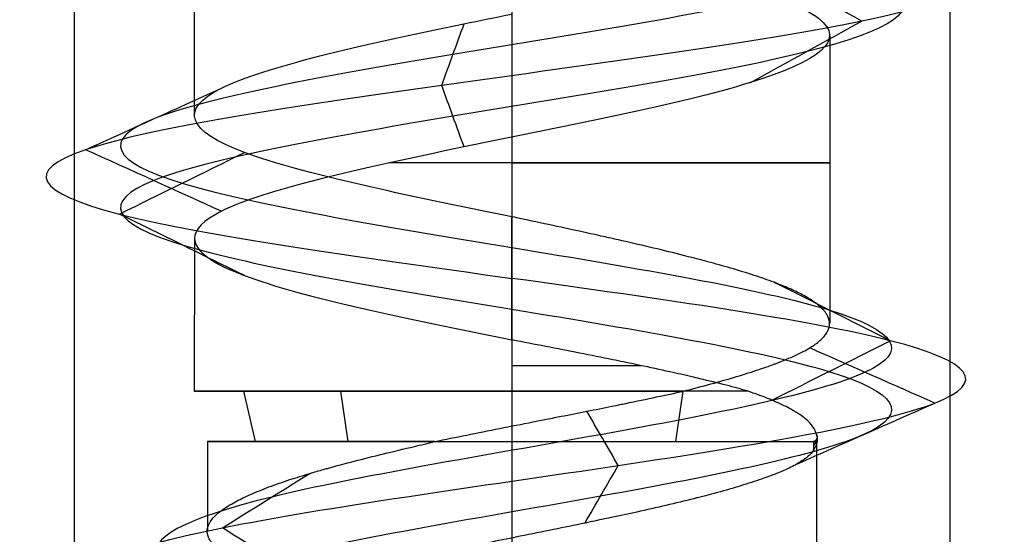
# Model space of a CAD drawing. Header units: millimetres. Extents: x -429 to 422, y -262 to 259.
# Tile 1031 of 1056: x 394.06 to 399.68, y 160.08 to 163.02. Entities that reach past the tile are written whole.
import ezdxf

# ---------------------------------------------------------------- set-up
doc = ezdxf.new("R2010")
doc.units = ezdxf.units.MM
doc.layers.add('Default', color=7, linetype='Continuous', true_color=0x000000)

msp = doc.modelspace()

# ---------------------------------------------------------------- linework, layer by layer
at = {"layer": 'Default', "color": 9, "true_color": 0xbebcba}
for p, q in [((395.0567, 164.0912, 880.8222), (395.0567, 162.4757, 880.8222)), ((398.6885, 162.9306, 880.8222), (398.6885, 161.2877, 880.8222)), ((396.8726, 162.3501, 879.0063), (396.8726, 160.8992, 879.0063)), ((395.0593, 161.7718, 880.8222), (395.0567, 160.8992, 880.8222)), ((395.4071, 160.6108, 881.7577), (395.342, 160.8992, 881.7993)), ((395.9371, 160.6108, 879.3567), (395.8955, 160.8992, 879.2916)), ((397.8081, 160.6108, 882.2877), (397.8497, 160.8992, 882.3528)), ((395.134, 160.6108, 880.8222), (395.134, 160.1015, 880.8222)), ((398.6112, 160.6108, 880.8222), (398.6112, 158.8822, 880.8222))]:
    msp.add_line(p, q, dxfattribs=at)
at = {"layer": 'Default', "color": 9, "true_color": 0xbebcba, "extrusion": (0, 1, 0)}
for centre, radius, start, end in [((-396.8726, 880.8222, 162.2048), 1.8159, 90, 292.5675), ((-396.8726, 880.8222, 161.0457), 1.8159, 90, 113.9941), ((-396.8726, 880.8222, 160.6108), 1.7386, 284.7204, 90), ((-396.8726, 880.8222, 160.6108), 1.7386, 90, 187.7322)]:
    msp.add_arc(centre, radius, start, end, dxfattribs=at)
at = {"layer": 'Default', "color": 9, "true_color": 0xbebcba, "extrusion": (0, -1, 0)}
for start, end in [(90, 180), (180, 302.6267), (42.0449, 90)]:
    msp.add_arc((396.8726, 880.8222, -160.8992), 1.8159, start, end, dxfattribs=at)
at = {"layer": 'Default', "color": 9, "true_color": 0xbebcba}
for points, degree in [([(396.8726, 199.9705, 878.5826), (396.1284, 199.8479, 878.5826), (394.6528, 199.6027, 879.3829), (394.4579, 199.2349, 881.9095), (396.4751, 198.8671, 883.438), (398.8532, 198.4993, 882.5775), (399.4221, 198.1315, 880.1114), (397.6599, 197.7638, 878.2956), (395.1783, 197.396, 878.7891), (394.2454, 197.0282, 881.1412), (395.7141, 196.6604, 883.2017), (398.2418, 196.2926, 883.0871), (399.5179, 195.9248, 880.9021), (398.376, 195.5571, 878.6442), (395.8598, 195.1893, 878.3771), (394.2694, 194.8215, 880.3452), (395.0586, 194.4537, 882.7493), (397.506, 194.0859, 883.3918), (399.3744, 193.7181, 881.6855), (398.9559, 193.3503, 879.19), (396.6331, 192.9826, 878.1865), (394.5292, 192.6148, 879.5923), (394.5674, 192.247, 882.1223), (396.7128, 191.8792, 883.4639), (399.0043, 191.5114, 882.3907), (399.3472, 191.1436, 879.8837), (397.4281, 190.7759, 878.2346), (395.0012, 190.4081, 878.9508), (394.285, 190.0403, 881.3777), (395.9341, 189.6725, 883.2968), (398.4411, 189.3047, 882.9539), (399.5143, 188.9369, 880.6624), (398.1727, 188.5692, 878.517), (395.6427, 188.2014, 878.4788), (394.2369, 187.8336, 880.5827), (395.2404, 187.4658, 882.9055), (397.7359, 187.098, 883.324), (399.4422, 186.7302, 881.4556), (398.7997, 186.3624, 879.0082), (396.3956, 185.9947, 878.219), (394.4275, 185.6269, 879.8094), (394.6946, 185.2591, 882.3256), (396.9525, 184.8913, 883.4675), (399.1375, 184.5235, 882.1914), (399.2521, 184.1557, 879.6636), (397.1916, 183.788, 878.195), (394.8396, 183.4202, 879.1279), (394.3459, 183.0524, 881.6096), (396.1619, 182.6846, 883.3715), (398.6276, 182.3168, 882.8032), (399.489, 181.949, 880.424), (397.9588, 181.5813, 878.4088), (395.4357, 181.2135, 878.5997), (394.2261, 180.8457, 880.8222), (395.4357, 180.4779, 883.0447), (397.9588, 180.1101, 883.2356), (399.489, 179.7423, 881.2204), (398.6276, 179.3745, 878.8413), (396.1619, 179.0068, 878.2729), (394.3459, 178.639, 880.0349), (394.8396, 178.2712, 882.5166), (397.1916, 177.9034, 883.4494), (399.2521, 177.5356, 881.9808), (399.1375, 177.1678, 879.4531), (396.9525, 176.8001, 878.1769), (394.6946, 176.4323, 879.3188), (394.4275, 176.0645, 881.835), (396.3956, 175.6967, 883.4254), (398.7997, 175.3289, 882.6362), (399.4422, 174.9611, 880.1889), (397.7359, 174.5934, 878.3205), (395.2404, 174.2256, 878.7389), (394.2369, 173.8578, 881.0617), (395.6427, 173.49, 883.1656), (398.1727, 173.1222, 883.1274), (399.5143, 172.7544, 880.982), (398.4411, 172.3866, 878.6906), (395.9341, 172.0189, 878.3477), (394.285, 171.6511, 880.2668), (395.0012, 171.2833, 882.6936), (397.4281, 170.9155, 883.4098), (399.3472, 170.5477, 881.7607), (399.0043, 170.1799, 879.2537), (396.7128, 169.8122, 878.1805), (394.5674, 169.4444, 879.5221), (394.5292, 169.0766, 882.0521), (396.6331, 168.7088, 883.4579), (398.9559, 168.341, 882.4544), (399.3744, 167.9732, 879.9589), (397.506, 167.6055, 878.2526), (395.0586, 167.2377, 878.8952), (394.2694, 166.8699, 881.2993), (395.8598, 166.5021, 883.2673), (398.376, 166.1343, 883.0003), (399.5179, 165.7665, 880.7423), (398.2418, 165.3987, 878.5574), (395.7141, 165.031, 878.4428), (394.2454, 164.6632, 880.5032), (395.1783, 164.2954, 882.8553), (397.6599, 163.9276, 883.3488), (399.4221, 163.5598, 881.533), (398.8532, 163.192, 879.067), (396.4751, 162.8243, 878.2064), (394.4579, 162.4565, 879.7349), (394.6528, 162.0887, 882.2615), (396.1284, 161.8435, 883.0619), (396.8726, 161.7209, 883.0619)], 3), ([(396.8726, 199.7939, 878.1563), (395.9868, 199.6713, 878.1563), (394.2304, 199.4261, 879.109), (393.9984, 199.0583, 882.1164), (396.3994, 198.6906, 883.9359), (399.2302, 198.3228, 882.9115), (399.9073, 197.955, 879.9761), (397.8097, 197.5872, 877.8148), (394.8559, 197.2194, 878.4022), (393.7454, 196.8516, 881.202), (395.4936, 196.4839, 883.6545), (398.5023, 196.1161, 883.5181), (400.0214, 195.7483, 880.9174), (398.6621, 195.3805, 878.2297), (395.6671, 195.0127, 877.9118), (393.774, 194.6449, 880.2544), (394.7134, 194.2772, 883.116), (397.6265, 193.9094, 883.8809), (399.8505, 193.5416, 881.8498), (399.3524, 193.1738, 878.8794), (396.5875, 192.806, 877.6849), (394.0833, 192.4382, 879.3582), (394.1287, 192.0704, 882.3698), (396.6824, 191.7027, 883.9667), (399.4099, 191.3349, 882.6892), (399.8181, 190.9671, 879.7051), (397.5338, 190.5993, 877.7422), (394.6451, 190.2315, 878.5947), (393.7926, 189.8637, 881.4834), (395.7555, 189.496, 883.7677), (398.7396, 189.1282, 883.3595), (400.0171, 188.7604, 880.632), (398.4202, 188.3926, 878.0783), (395.4086, 188.0248, 878.0329), (393.7353, 187.657, 880.5371), (394.9298, 187.2893, 883.302), (397.9002, 186.9215, 883.8001), (399.9313, 186.5537, 881.5761), (399.1664, 186.1859, 878.663), (396.3048, 185.8181, 877.7236), (393.9622, 185.4503, 879.6167), (394.2801, 185.0825, 882.6117), (396.9678, 184.7148, 883.971), (399.5685, 184.347, 882.4519), (399.7049, 183.9792, 879.4432), (397.2523, 183.6114, 877.695), (394.4526, 183.2436, 878.8054), (393.8651, 182.8758, 881.7594), (396.0267, 182.5081, 883.8567), (398.9616, 182.1403, 883.1802), (399.9869, 181.7725, 880.3482), (398.1655, 181.4047, 877.9496), (395.1622, 181.0369, 878.1768), (393.7224, 180.6691, 880.8222), (395.1622, 180.3014, 883.4676), (398.1655, 179.9336, 883.6949), (399.9869, 179.5658, 881.2962), (398.9616, 179.198, 878.4643), (396.0267, 178.8302, 877.7877), (393.8651, 178.4624, 879.885), (394.4526, 178.0946, 882.839), (397.2523, 177.7269, 883.9494), (399.7049, 177.3591, 882.2013), (399.5685, 176.9913, 879.1925), (396.9678, 176.6235, 877.6735), (394.2801, 176.2557, 879.0327), (393.9622, 175.8879, 882.0277), (396.3048, 175.5202, 883.9208), (399.1664, 175.1524, 882.9814), (399.9313, 174.7846, 880.0683), (397.9002, 174.4168, 877.8443), (394.9298, 174.049, 878.3424), (393.7353, 173.6812, 881.1073), (395.4086, 173.3134, 883.6116), (398.4202, 172.9457, 883.5661), (400.0171, 172.5779, 881.0124), (398.7396, 172.2101, 878.2849), (395.7555, 171.8423, 877.8767), (393.7926, 171.4745, 880.161), (394.6451, 171.1067, 883.0497), (397.5338, 170.739, 883.9022), (399.8181, 170.3712, 881.9393), (399.4099, 170.0034, 878.9552), (396.6824, 169.6356, 877.6778), (394.1287, 169.2678, 879.2747), (394.0833, 168.9, 882.2862), (396.5875, 168.5323, 883.9595), (399.3524, 168.1645, 882.765), (399.8505, 167.7967, 879.7946), (397.6265, 167.4289, 877.7636), (394.7134, 167.0611, 878.5284), (393.774, 166.6933, 881.3901), (395.6671, 166.3255, 883.7326), (398.6621, 165.9578, 883.4148), (400.0214, 165.59, 880.7271), (398.5023, 165.2222, 878.1263), (395.4936, 164.8544, 877.9899), (393.7454, 164.4866, 880.4425), (394.8559, 164.1188, 883.2422), (397.8097, 163.7511, 883.8297), (399.9073, 163.3833, 881.6683), (399.2302, 163.0155, 878.7329), (396.3994, 162.6477, 877.7086), (393.9984, 162.2799, 879.528), (394.2304, 161.9121, 882.5354), (395.9868, 161.6669, 883.4881), (396.8726, 161.5444, 883.4881)], 3), ([(396.8726, 199.6174, 878.5826), (396.1284, 199.4948, 878.5826), (394.6528, 199.2496, 879.3829), (394.458, 198.8818, 881.9095), (396.4751, 198.514, 883.438), (398.8532, 198.1462, 882.5775), (399.4221, 197.7784, 880.1114), (397.6599, 197.4107, 878.2956), (395.1783, 197.0429, 878.7891), (394.2454, 196.6751, 881.1412), (395.7141, 196.3073, 883.2016), (398.2417, 195.9395, 883.087), (399.5179, 195.5717, 880.9021), (398.376, 195.2039, 878.6442), (395.8598, 194.8362, 878.3772), (394.2695, 194.4684, 880.3452), (395.0586, 194.1006, 882.7492), (397.506, 193.7328, 883.3918), (399.3743, 193.365, 881.6855), (398.9559, 192.9972, 879.1901), (396.6331, 192.6295, 878.1866), (394.5292, 192.2617, 879.5923), (394.5675, 191.8939, 882.1223), (396.7128, 191.5261, 883.4639), (399.0042, 191.1583, 882.3907), (399.3471, 190.7905, 879.8838), (397.4281, 190.4228, 878.2347), (395.0012, 190.055, 878.9509), (394.2851, 189.6872, 881.3777), (395.9341, 189.3194, 883.2967), (398.4411, 188.9516, 882.9538), (399.5143, 188.5838, 880.6624), (398.1727, 188.216, 878.5171), (395.6427, 187.8483, 878.4789), (394.237, 187.4805, 880.5827), (395.2405, 187.1127, 882.9055), (397.7359, 186.7449, 883.3239), (399.4422, 186.3771, 881.4556), (398.7996, 186.0093, 879.0082), (396.3956, 185.6416, 878.2191), (394.4276, 185.2738, 879.8094), (394.6946, 184.906, 882.3256), (396.9525, 184.5382, 883.4675), (399.1374, 184.1704, 882.1913), (399.252, 183.8026, 879.6637), (397.1916, 183.4348, 878.195), (394.8396, 183.0671, 879.1279), (394.3459, 182.6993, 881.6096), (396.1619, 182.3315, 883.3715), (398.6276, 181.9637, 882.8031), (399.489, 181.5959, 880.424), (397.9588, 181.2281, 878.4089), (395.4357, 180.8604, 878.5998), (394.2261, 180.4926, 880.8222), (395.4357, 180.1248, 883.0447), (397.9588, 179.757, 883.2356), (399.489, 179.3892, 881.2204), (398.6276, 179.0214, 878.8413), (396.1619, 178.6537, 878.2729), (394.3459, 178.2859, 880.0349), (394.8396, 177.9181, 882.5165), (397.1916, 177.5503, 883.4494), (399.252, 177.1825, 881.9808), (399.1374, 176.8147, 879.4531), (396.9525, 176.4469, 878.1769), (394.6946, 176.0792, 879.3188), (394.4276, 175.7114, 881.835), (396.3956, 175.3436, 883.4254), (398.7996, 174.9758, 882.6362), (399.4422, 174.608, 880.1889), (397.7359, 174.2402, 878.3205), (395.2405, 173.8725, 878.7389), (394.237, 173.5047, 881.0617), (395.6427, 173.1369, 883.1656), (398.1727, 172.7691, 883.1274), (399.5143, 172.4013, 880.982), (398.4411, 172.0335, 878.6906), (395.9341, 171.6658, 878.3477), (394.2851, 171.298, 880.2668), (395.0012, 170.9302, 882.6936), (397.4281, 170.5624, 883.4098), (399.3471, 170.1946, 881.7607), (399.0042, 169.8268, 879.2537), (396.7128, 169.459, 878.1805), (394.5675, 169.0913, 879.5221), (394.5292, 168.7235, 882.0521), (396.6331, 168.3557, 883.4579), (398.9559, 167.9879, 882.4544), (399.3743, 167.6201, 879.9589), (397.506, 167.2523, 878.2526), (395.0586, 166.8846, 878.8952), (394.2695, 166.5168, 881.2993), (395.8598, 166.149, 883.2673), (398.376, 165.7812, 883.0002), (399.5179, 165.4134, 880.7423), (398.2417, 165.0456, 878.5574), (395.7141, 164.6779, 878.4428), (394.2454, 164.3101, 880.5032), (395.1783, 163.9423, 882.8553), (397.6599, 163.5745, 883.3488), (399.4221, 163.2067, 881.533), (398.8532, 162.8389, 879.067), (396.4751, 162.4711, 878.2064), (394.458, 162.1034, 879.7349), (394.6528, 161.7356, 882.2615), (396.1284, 161.4904, 883.0618), (396.8726, 161.3678, 883.0618)], 3), ([(396.8726, 163.5104, 882.6381), (396.8726, 162.7034, 882.6381), (396.8726, 161.8964, 882.6381)], 2), ([(398.8712, 163.0155, 879.0514), (398.659, 163.1327, 879.2395), (398.4468, 163.25, 879.4275), (398.2345, 163.3673, 879.6155)], 3), ([(396.471, 162.6477, 878.1825), (396.5137, 162.765, 878.4629), (396.5563, 162.8823, 878.7432), (396.599, 162.9996, 879.0236)], 3), ([(398.2344, 162.6637, 879.6156), (398.4467, 162.7809, 879.4275), (398.659, 162.8982, 879.2395), (398.8712, 163.0155, 879.0514)], 3), ([(396.599, 162.2958, 879.0237), (396.5563, 162.4131, 878.7433), (396.5137, 162.5304, 878.4629), (396.471, 162.6477, 878.1825)], 3), ([(394.4372, 162.2799, 879.726), (394.6959, 162.3972, 879.8425), (394.9547, 162.5145, 879.9589), (395.2134, 162.6318, 880.0754)], 3), ([(395.2134, 161.928, 880.0754), (394.9547, 162.0453, 879.9589), (394.696, 162.1626, 879.8425), (394.4372, 162.2799, 879.726)], 3), ([(394.6308, 161.9121, 882.2724), (394.869, 162.0295, 882.1183), (395.1072, 162.1468, 881.9642), (395.3454, 162.2641, 881.8101)], 3), ([(395.3455, 161.5601, 881.8101), (395.1072, 161.6775, 881.9642), (394.869, 161.7948, 882.1183), (394.6308, 161.9121, 882.2724)], 3), ([(396.8726, 161.5444, 883.4881), (396.8726, 161.7204, 883.0631), (396.8726, 161.8964, 882.6381)], 2), ([(396.8726, 156.908, 882.9188), (396.197, 157.0269, 882.9334), (394.8234, 157.2647, 882.2588), (394.4763, 157.6213, 879.9314), (396.233, 157.978, 878.2955), (398.6223, 158.3346, 878.8216), (399.564, 158.6912, 881.1321), (398.1701, 159.0479, 883.2585), (395.581, 159.4045, 883.3195), (394.0326, 159.7612, 881.184), (394.928, 160.1178, 878.6521), (397.5654, 160.4744, 877.9394), (399.6883, 160.8311, 879.7362), (399.4042, 161.1877, 882.552), (397.7316, 161.4255, 883.4735), (396.8726, 161.5444, 883.4881)], 3), ([(396.8726, 161.1923, 882.6381), (396.8726, 161.3683, 883.0631), (396.8726, 161.5444, 883.4881)], 2), ([(399.0334, 161.1877, 882.313), (398.812, 161.299, 882.1603), (398.5906, 161.4103, 882.0075), (398.3691, 161.5216, 881.8547)], 3), ([(396.8726, 161.1923, 882.6381), (396.8726, 161.0457, 882.6381), (396.8726, 160.8992, 882.6381)], 2), ([(398.3567, 160.8475, 881.8461), (398.5822, 160.9609, 882.0017), (398.8078, 161.0743, 882.1574), (399.0334, 161.1877, 882.313)], 3), ([(399.2871, 160.8311, 879.906), (399.0492, 160.9363, 879.9963), (398.8113, 161.0415, 880.0865), (398.5733, 161.1468, 880.1768)], 3), ([(397.4796, 160.4744, 878.3577), (397.4197, 160.578, 878.6009), (397.3598, 160.6816, 878.8441), (397.2998, 160.7852, 879.0873)], 3), ([(398.5025, 160.4841, 880.2036), (398.7641, 160.5997, 880.1044), (399.0256, 160.7154, 880.0052), (399.2871, 160.8311, 879.906)], 3), ([(396.8726, 160.6108, 882.5608), (396.8726, 160.0516, 882.5608), (396.8726, 159.4924, 882.5608)], 2), ([(398.5954, 160.5629, 880.5883), (398.6171, 160.5924, 880.7251), (398.6228, 160.6218, 880.8651), (398.6125, 160.6513, 881.0046)], 3), ([(398.6164, 160.631, 880.7956), (398.6136, 160.6163, 880.7261), (398.6065, 160.6016, 880.6568), (398.5954, 160.5869, 880.5883)], 3), ([(398.5954, 160.6108, 880.5883), (398.5954, 160.5948, 880.5883), (398.5954, 160.5789, 880.5883), (398.5954, 160.5629, 880.5883)], 3), ([(398.6164, 160.631, 880.7956), (398.6164, 160.6231, 880.7956), (398.6164, 160.6151, 880.7956), (398.6164, 160.6071, 880.7956)], 3), ([(397.2888, 160.1445, 879.1322), (397.3524, 160.2545, 878.874), (397.416, 160.3645, 878.6158), (397.4796, 160.4744, 878.3577)], 3), ([(395.2183, 160.1178, 878.9553), (395.3847, 160.2216, 879.1431), (395.5511, 160.3254, 879.3309), (395.7175, 160.4291, 879.5187)], 3), ([(395.7185, 159.8058, 879.5199), (395.5518, 159.9098, 879.3317), (395.3851, 160.0138, 879.1435), (395.2183, 160.1178, 878.9553)], 3)]:
    msp.add_open_spline(points, degree=degree, dxfattribs=at)
at = {"layer": 'Default'}
for points in [[(394.3726, 195.0648, 880.8222), (394.3726, 172.5648, 880.8222), (394.3726, 150.0648, 880.8222)], [(396.8726, 195.0648, 883.3222), (396.8726, 172.5648, 883.3222), (396.8726, 150.0648, 883.3222)], [(396.8726, 195.0648, 878.3222), (396.8726, 172.5648, 878.3222), (396.8726, 150.0648, 878.3222)], [(399.3726, 195.0648, 880.8222), (399.3726, 172.5648, 880.8222), (399.3726, 150.0648, 880.8222)]]:
    msp.add_open_spline(points, degree=2, dxfattribs=at)
at = {"layer": 'Default', "color": 9, "true_color": 0xbebcba}
for points, knots in [([(396.8726, 163.5104, 882.6381), (397.0557, 163.4733, 882.6396), (397.8415, 163.3135, 882.5299), (398.9385, 163.0312, 881.3995), (398.4775, 162.6634, 879.3998), (396.5496, 162.2956, 878.7019), (395.2281, 161.9984, 879.7033), (395.0582, 161.8238, 880.5652), (395.0593, 161.7718, 880.8222)], [-16.739226, -16.739226, -16.739226, -16.739226, -15.934456, -13.278713, -10.622971, -7.967228, -5.311485, -4.184629, -4.184629, -4.184629, -4.184629]), ([(396.8726, 161.8964, 882.6381), (396.2691, 162.019, 882.6382), (395.6709, 162.1416, 882.3138), (395.3453, 162.2642, 881.8102), (395.0198, 162.3868, 881.3066), (394.9671, 162.5094, 880.6238), (395.2132, 162.632, 880.0759), (395.4594, 162.7546, 879.528), (396.0045, 162.8772, 879.1149), (396.5983, 162.9998, 879.0247), (396.689, 163.0185, 879.011), (396.7807, 163.0372, 879.0047), (396.8726, 163.0559, 879.0056)], [-15.63889, -15.63889, -15.63889, -15.63889, -13.154993, -13.154993, -13.154993, -10.669229, -10.669229, -10.669229, -8.183317, -8.183317, -8.183317, -7.804039, -7.804039, -7.804039, -7.804039]), ([(397.8517, 160.8992, 879.2929), (397.9056, 160.9134, 879.3294), (397.958, 160.9271, 879.3674), (398.0083, 160.9408, 879.4078), (398.0596, 160.9548, 879.4492), (398.1087, 160.9688, 879.4931), (398.1554, 160.9828, 879.5394), (398.2009, 160.9965, 879.5846), (398.2442, 161.0102, 879.632), (398.2849, 161.0238, 879.6817), (398.3022, 161.0297, 879.7027), (398.319, 161.0355, 879.7242), (398.3354, 161.0413, 879.746), (398.3466, 161.0453, 879.7609), (398.3575, 161.0492, 879.7759), (398.3682, 161.0532, 879.7912), (398.3742, 161.0554, 879.7997), (398.3801, 161.0577, 879.8083), (398.386, 161.0599, 879.8169), (398.4242, 161.0745, 879.8733), (398.4591, 161.089, 879.9317), (398.4904, 161.1035, 879.9917), (398.5218, 161.118, 880.0518), (398.5495, 161.1325, 880.1136), (398.5735, 161.147, 880.1769), (398.5962, 161.1608, 880.237), (398.6154, 161.1746, 880.2984), (398.6313, 161.1883, 880.3609), (398.6376, 161.1939, 880.386), (398.6434, 161.1994, 880.4112), (398.6487, 161.205, 880.4366), (398.6511, 161.2075, 880.4484), (398.6534, 161.2101, 880.4601), (398.6556, 161.2127, 880.472), (398.6674, 161.2264, 880.5351), (398.6757, 161.24, 880.5987), (398.6808, 161.2537, 880.6626), (398.686, 161.2676, 880.7279), (398.6877, 161.2816, 880.7934), (398.686, 161.2955, 880.8589), (398.6843, 161.3095, 880.9248), (398.6792, 161.3235, 880.9906), (398.6708, 161.3376, 881.0561), (398.6678, 161.3424, 881.0787), (398.6645, 161.3473, 881.1013), (398.6607, 161.3521, 881.1238), (398.6584, 161.3551, 881.1376), (398.656, 161.3581, 881.1513), (398.6534, 161.3611, 881.1651), (398.6518, 161.363, 881.1738), (398.6501, 161.3648, 881.1825), (398.6483, 161.3667, 881.1912), (398.6351, 161.3808, 881.2559), (398.6186, 161.3948, 881.3198), (398.5988, 161.4089, 881.3824), (398.5791, 161.4228, 881.4449), (398.5561, 161.4368, 881.5062), (398.5298, 161.4508, 881.566), (398.5077, 161.4626, 881.6165), (398.4833, 161.4744, 881.6659), (398.4565, 161.4862, 881.7141), (398.4431, 161.4921, 881.7382), (398.4291, 161.498, 881.7619), (398.4146, 161.5039, 881.7854), (398.4045, 161.5081, 881.8017), (398.394, 161.5122, 881.8179), (398.3833, 161.5163, 881.8339), (398.3787, 161.5181, 881.8408), (398.374, 161.5199, 881.8477), (398.3692, 161.5217, 881.8546), (398.3341, 161.535, 881.9055), (398.2961, 161.5482, 881.9543), (398.2557, 161.5615, 882.0009), (398.2132, 161.5754, 882.0501), (398.1679, 161.5893, 882.0968), (398.1202, 161.6032, 882.1411), (398.0784, 161.6154, 882.1798), (398.0347, 161.6276, 882.2166), (397.9894, 161.6398, 882.2514), (397.9656, 161.6462, 882.2697), (397.9414, 161.6526, 882.2874), (397.9167, 161.659, 882.3045), (397.9049, 161.6621, 882.3127), (397.893, 161.6651, 882.3207), (397.8811, 161.6682, 882.3286), (397.8713, 161.6707, 882.3351), (397.8614, 161.6732, 882.3414), (397.8515, 161.6757, 882.3477), (397.7962, 161.6896, 882.3828), (397.7391, 161.7036, 882.415), (397.6805, 161.7175, 882.4441), (397.6216, 161.7315, 882.4735), (397.5612, 161.7456, 882.4997), (397.4995, 161.7596, 882.5227), (397.4719, 161.7659, 882.5331), (397.444, 161.7722, 882.5427), (397.4159, 161.7785, 882.5517), (397.4003, 161.782, 882.5567), (397.3846, 161.7855, 882.5615), (397.3688, 161.789, 882.5661), (397.3057, 161.803, 882.5845), (397.2417, 161.817, 882.5995), (397.1772, 161.831, 882.611), (397.1138, 161.8448, 882.6223), (397.0499, 161.8585, 882.6301), (396.9856, 161.8723, 882.6344), (396.948, 161.8803, 882.6368), (396.9104, 161.8884, 882.6381), (396.8726, 161.8964, 882.6381)], [-6.181307, -6.181307, -6.181307, -6.181307, -5.924028, -5.924028, -5.924028, -5.662736, -5.662736, -5.662736, -5.407884, -5.407884, -5.407884, -5.299659, -5.299659, -5.299659, -5.225807, -5.225807, -5.225807, -5.184377, -5.184377, -5.184377, -4.914555, -4.914555, -4.914555, -4.645658, -4.645658, -4.645658, -4.390152, -4.390152, -4.390152, -4.287338, -4.287338, -4.287338, -4.239657, -4.239657, -4.239657, -3.984911, -3.984911, -3.984911, -3.724871, -3.724871, -3.724871, -3.463029, -3.463029, -3.463029, -3.372455, -3.372455, -3.372455, -3.317001, -3.317001, -3.317001, -3.281809, -3.281809, -3.281809, -3.020125, -3.020125, -3.020125, -2.760403, -2.760403, -2.760403, -2.541529, -2.541529, -2.541529, -2.43206, -2.43206, -2.43206, -2.355698, -2.355698, -2.355698, -2.32245, -2.32245, -2.32245, -2.077141, -2.077141, -2.077141, -1.818817, -1.818817, -1.818817, -1.592223, -1.592223, -1.592223, -1.473045, -1.473045, -1.473045, -1.416164, -1.416164, -1.416164, -1.369629, -1.369629, -1.369629, -1.109637, -1.109637, -1.109637, -0.848334, -0.848334, -0.848334, -0.731118, -0.731118, -0.731118, -0.666047, -0.666047, -0.666047, -0.405323, -0.405323, -0.405323, -0.149658, -0.149658, -0.149658, 0, 0, 0, 0]), ([(395.0593, 161.7718, 880.8222), (395.0609, 161.7012, 881.171), (395.3264, 161.508, 882.127), (396.2691, 161.3149, 882.6382), (396.8726, 161.1923, 882.6381)], [-4.184629, -4.184629, -4.184629, -4.184629, -2.655743, 0, 0, 0, 0]), ([(396.8726, 161.7204, 883.0631), (397.5947, 161.6015, 883.0485), (398.9954, 161.3638, 882.2694), (399.2232, 161.0071, 879.9126), (397.4465, 160.6505, 878.4222), (395.2577, 160.2938, 879.0242), (394.5262, 159.9372, 881.124), (395.812, 159.5806, 882.8792), (397.9391, 159.2239, 882.8183), (399.0704, 158.8673, 881.0722), (398.2926, 158.5106, 879.1938), (396.3519, 158.154, 878.7782), (395.1988, 157.8624, 879.8652), (395.1141, 157.6898, 880.6985), (395.1406, 157.6359, 880.9516)], [0, 0, 0, 0, 0.966644, 1.933288, 2.899932, 3.866576, 4.833219, 5.799863, 6.766507, 7.733151, 8.699795, 9.666439, 10.633083, 11.070576, 11.070576, 11.070576, 11.070576]), ([(396.8726, 161.3683, 883.0631), (397.5947, 161.2494, 883.0485), (398.9954, 161.0117, 882.2694), (399.2232, 160.655, 879.9126), (397.4465, 160.2984, 878.4222), (395.2577, 159.9418, 879.0242), (394.5262, 159.5851, 881.124), (395.812, 159.2285, 882.8792), (397.9391, 158.8718, 882.8183), (399.0704, 158.5152, 881.0722), (398.2926, 158.1586, 879.1938), (396.3519, 157.8019, 878.7782), (395.194, 157.5091, 879.8697), (395.113, 157.3353, 880.7102), (395.1425, 157.2802, 880.9687)], [0, 0, 0, 0, 0.966644, 1.933288, 2.899932, 3.866576, 4.833219, 5.799863, 6.766507, 7.733151, 8.699795, 9.666439, 10.633083, 11.080428, 11.080428, 11.080428, 11.080428]), ([(398.2211, 160.8992, 882.0383), (398.1816, 160.9105, 882.0816), (398.1399, 160.9219, 882.1228), (398.0962, 160.9332, 882.1619), (398.0482, 160.9457, 882.2049), (397.9978, 160.9581, 882.2455), (397.9454, 160.9706, 882.2834), (397.9303, 160.9742, 882.2943), (397.9149, 160.9778, 882.3051), (397.8995, 160.9815, 882.3156), (397.8588, 160.9909, 882.3432), (397.8171, 161.0004, 882.3692), (397.7744, 161.0099, 882.3935), (397.7188, 161.0222, 882.4252), (397.6616, 161.0345, 882.4541), (397.603, 161.0469, 882.4801), (397.5927, 161.0491, 882.4847), (397.5822, 161.0513, 882.4892), (397.5718, 161.0535, 882.4936), (397.5309, 161.062, 882.5109), (397.4895, 161.0706, 882.5266), (397.4477, 161.0791, 882.5409), (397.3854, 161.0918, 882.5621), (397.3222, 161.1044, 882.5801), (397.2582, 161.1171, 882.5945), (397.1945, 161.1297, 882.6089), (397.1301, 161.1423, 882.6198), (397.0651, 161.155, 882.6272), (397.0014, 161.1674, 882.6344), (396.9371, 161.1798, 882.6381), (396.8726, 161.1923, 882.6381)], [0, 0, 0, 0, 0.2318, 0.2318, 0.2318, 0.487226, 0.487226, 0.487226, 0.561205, 0.561205, 0.561205, 0.755525, 0.755525, 0.755525, 1.008771, 1.008771, 1.008771, 1.053676, 1.053676, 1.053676, 1.228722, 1.228722, 1.228722, 1.488518, 1.488518, 1.488518, 1.746878, 1.746878, 1.746878, 2.001329, 2.001329, 2.001329, 2.001329]), ([(396.4308, 160.6108, 879.1407), (396.4917, 160.6235, 879.1216), (396.5525, 160.636, 879.1056), (396.6138, 160.6485, 879.0928), (396.6762, 160.6611, 879.0797), (396.7393, 160.6737, 879.07), (396.8026, 160.6863, 879.0636), (396.8654, 160.6988, 879.0572), (396.9285, 160.7113, 879.0542), (396.9917, 160.7237, 879.0547), (397.0175, 160.7288, 879.0548), (397.0434, 160.7339, 879.0556), (397.0692, 160.739, 879.0569), (397.0848, 160.7421, 879.0577), (397.1004, 160.7451, 879.0587), (397.116, 160.7482, 879.06), (397.1283, 160.7506, 879.0609), (397.1406, 160.7531, 879.062), (397.1529, 160.7555, 879.0633), (397.2023, 160.7652, 879.0683), (397.2515, 160.775, 879.0755), (397.3003, 160.7847, 879.0848), (397.3484, 160.7943, 879.0941), (397.3961, 160.8038, 879.1056), (397.4434, 160.8134, 879.1191), (397.4582, 160.8164, 879.1233), (397.473, 160.8194, 879.1277), (397.4877, 160.8224, 879.1324), (397.4991, 160.8247, 879.136), (397.5105, 160.827, 879.1397), (397.5219, 160.8294, 879.1435), (397.582, 160.8417, 879.1638), (397.641, 160.8539, 879.1874), (397.6987, 160.8662, 879.2141), (397.7503, 160.8771, 879.2379), (397.8008, 160.888, 879.2642), (397.8517, 160.8992, 879.2929)], [-1.942116, -1.942116, -1.942116, -1.942116, -1.692357, -1.692357, -1.692357, -1.440121, -1.440121, -1.440121, -1.190179, -1.190179, -1.190179, -1.087809, -1.087809, -1.087809, -1.025997, -1.025997, -1.025997, -0.977145, -0.977145, -0.977145, -0.780579, -0.780579, -0.780579, -0.586428, -0.586428, -0.586428, -0.525408, -0.525408, -0.525408, -0.478054, -0.478054, -0.478054, -0.22688, -0.22688, -0.22688, 0, 0, 0, 0]), ([(398.6125, 160.6513, 881.0046), (398.6098, 160.6629, 881.0565), (398.6051, 160.6743, 881.1074), (398.5984, 160.6857, 881.158), (398.59, 160.6998, 881.221), (398.5784, 160.7139, 881.2836), (398.5635, 160.728, 881.3454), (398.5485, 160.7421, 881.4074), (398.5303, 160.7563, 881.4686), (398.5088, 160.7703, 881.5287), (398.5051, 160.7728, 881.5392), (398.5012, 160.7753, 881.5497), (398.4972, 160.7777, 881.5602), (398.4925, 160.7807, 881.5726), (398.4877, 160.7836, 881.585), (398.4827, 160.7865, 881.5973), (398.4718, 160.7929, 881.6241), (398.4603, 160.7993, 881.6506), (398.4481, 160.8056, 881.6768), (398.421, 160.8198, 881.7352), (398.3907, 160.8339, 881.7919), (398.3572, 160.8479, 881.8466), (398.3492, 160.8513, 881.8597), (398.3411, 160.8546, 881.8726), (398.3327, 160.8579, 881.8854), (398.2986, 160.8716, 881.9379), (398.2614, 160.8853, 881.9885), (398.2211, 160.8992, 882.0383)], [0, 0, 0, 0, 0.2043, 0.2043, 0.2043, 0.45721, 0.45721, 0.45721, 0.711007, 0.711007, 0.711007, 0.755498, 0.755498, 0.755498, 0.808326, 0.808326, 0.808326, 0.923243, 0.923243, 0.923243, 1.178741, 1.178741, 1.178741, 1.239432, 1.239432, 1.239432, 1.490427, 1.490427, 1.490427, 1.490427]), ([(396.8726, 159.4924, 882.5608), (396.8372, 159.5009, 882.5587), (396.8021, 159.5087, 882.5577), (396.767, 159.5165, 882.5557), (396.746, 159.5212, 882.5545), (396.725, 159.5259, 882.5529), (396.704, 159.5305, 882.551), (396.6945, 159.5327, 882.5501), (396.685, 159.5348, 882.5491), (396.6755, 159.5369, 882.5481), (396.6119, 159.5511, 882.5412), (396.549, 159.5653, 882.531), (396.4869, 159.5795, 882.5174), (396.425, 159.5936, 882.5039), (396.364, 159.6077, 882.4871), (396.3042, 159.6218, 882.467), (396.2458, 159.6356, 882.4473), (396.1885, 159.6493, 882.4245), (396.1326, 159.6631, 882.3985), (396.1094, 159.6689, 882.3876), (396.0864, 159.6746, 882.3762), (396.0637, 159.6803, 882.3643), (396.0552, 159.6825, 882.3599), (396.0468, 159.6846, 882.3553), (396.0384, 159.6867, 882.3507), (395.986, 159.7001, 882.322), (395.9352, 159.7135, 882.2903), (395.8863, 159.7268, 882.2561), (395.8351, 159.7407, 882.2202), (395.7858, 159.7547, 882.1815), (395.7387, 159.7686, 882.1402), (395.691, 159.7827, 882.0984), (395.6454, 159.7969, 882.0539), (395.6022, 159.811, 882.007), (395.5838, 159.817, 881.987), (395.5658, 159.8231, 881.9666), (395.5483, 159.8291, 881.9458), (395.54, 159.832, 881.936), (395.5319, 159.8348, 881.9261), (395.5238, 159.8377, 881.9161), (395.5162, 159.8404, 881.9066), (395.5087, 159.843, 881.8971), (395.5013, 159.8457, 881.8875), (395.4625, 159.8598, 881.8374), (395.4264, 159.8738, 881.7853), (395.3932, 159.8878, 881.7317), (395.3597, 159.902, 881.6775), (395.329, 159.9161, 881.6217), (395.3014, 159.9302, 881.5645), (395.2742, 159.9442, 881.5079), (395.25, 159.9581, 881.45), (395.2289, 159.9721, 881.3909), (395.2226, 159.9763, 881.3732), (395.2166, 159.9805, 881.3554), (395.2109, 159.9847, 881.3374), (395.2068, 159.9876, 881.3249), (395.203, 159.9906, 881.3122), (395.1992, 159.9935, 881.2996), (395.1965, 159.9957, 881.2902), (395.1938, 159.9979, 881.2809), (395.1912, 160, 881.2715), (395.1744, 160.0142, 881.2104), (395.161, 160.0283, 881.1485), (395.1514, 160.0424, 881.0862), (395.1486, 160.0465, 881.0683), (395.1461, 160.0505, 881.0504), (395.1439, 160.0546, 881.0324), (395.1366, 160.0683, 880.9716), (395.1327, 160.0819, 880.9103), (395.1323, 160.0956, 880.8489), (395.1318, 160.1095, 880.7867), (395.1347, 160.1234, 880.7244), (395.1411, 160.1373, 880.6623), (395.1426, 160.1406, 880.6475), (395.1442, 160.1439, 880.6328), (395.1461, 160.1472, 880.6181), (395.1475, 160.1495, 880.6075), (395.1489, 160.1519, 880.597), (395.1504, 160.1543, 880.5864), (395.1595, 160.1682, 880.5244), (395.1718, 160.1821, 880.463), (395.1872, 160.196, 880.4024), (395.2029, 160.2101, 880.3407), (395.2218, 160.2242, 880.2799), (395.2438, 160.2383, 880.2202), (395.2659, 160.2524, 880.1605), (395.2911, 160.2666, 880.1019), (395.3193, 160.2807, 880.0447), (395.3327, 160.2875, 880.0175), (395.3469, 160.2942, 879.9906), (395.3617, 160.301, 879.9641), (395.3675, 160.3036, 879.9536), (395.3735, 160.3063, 879.9432), (395.3795, 160.309, 879.9328), (395.4118, 160.3232, 879.8777), (395.4468, 160.3373, 879.8245), (395.4846, 160.3515, 879.7736), (395.5219, 160.3655, 879.7233), (395.5619, 160.3794, 879.6751), (395.6044, 160.3934, 879.6294), (395.6403, 160.4052, 879.5908), (395.678, 160.417, 879.5539), (395.7175, 160.4288, 879.5189), (395.743, 160.4364, 879.4964), (395.7692, 160.444, 879.4746), (395.7962, 160.4516, 879.4536), (395.8038, 160.4538, 879.4477), (395.8115, 160.4559, 879.4418), (395.8192, 160.4581, 879.436), (395.8681, 160.4718, 879.3993), (395.9191, 160.4854, 879.3653), (395.9717, 160.4991, 879.3342), (396.0254, 160.513, 879.3023), (396.081, 160.5269, 879.2733), (396.1379, 160.5408, 879.2473), (396.1958, 160.555, 879.2208), (396.2551, 160.5692, 879.1975), (396.3157, 160.5833, 879.1772), (396.3537, 160.5922, 879.1645), (396.3922, 160.6012, 879.153), (396.4308, 160.6108, 879.1407)], [-6.653449, -6.653449, -6.653449, -6.653449, -6.513058, -6.513058, -6.513058, -6.429349, -6.429349, -6.429349, -6.391313, -6.391313, -6.391313, -6.137733, -6.137733, -6.137733, -5.886174, -5.886174, -5.886174, -5.640958, -5.640958, -5.640958, -5.538896, -5.538896, -5.538896, -5.500902, -5.500902, -5.500902, -5.263064, -5.263064, -5.263064, -5.014072, -5.014072, -5.014072, -4.761019, -4.761019, -4.761019, -4.652772, -4.652772, -4.652772, -4.601784, -4.601784, -4.601784, -4.5536, -4.5536, -4.5536, -4.301916, -4.301916, -4.301916, -4.048844, -4.048844, -4.048844, -3.79923, -3.79923, -3.79923, -3.724416, -3.724416, -3.724416, -3.671869, -3.671869, -3.671869, -3.633196, -3.633196, -3.633196, -3.381521, -3.381521, -3.381521, -3.309576, -3.309576, -3.309576, -3.065413, -3.065413, -3.065413, -2.817494, -2.817494, -2.817494, -2.758607, -2.758607, -2.758607, -2.716171, -2.716171, -2.716171, -2.467194, -2.467194, -2.467194, -2.214079, -2.214079, -2.214079, -1.960596, -1.960596, -1.960596, -1.839775, -1.839775, -1.839775, -1.792091, -1.792091, -1.792091, -1.538864, -1.538864, -1.538864, -1.290075, -1.290075, -1.290075, -1.080262, -1.080262, -1.080262, -0.944641, -0.944641, -0.944641, -0.906214, -0.906214, -0.906214, -0.662832, -0.662832, -0.662832, -0.413887, -0.413887, -0.413887, -0.160345, -0.160345, -0.160345, 0, 0, 0, 0]), ([(398.5954, 160.6108, 880.5883), (398.5977, 160.6122, 880.6021), (398.5997, 160.6135, 880.616), (398.6016, 160.6149, 880.6298), (398.6101, 160.6209, 880.6916), (398.6153, 160.627, 880.7537), (398.6171, 160.633, 880.816), (398.619, 160.6391, 880.8788), (398.6175, 160.6452, 880.9418), (398.6125, 160.6513, 881.0046)], [0, 0, 0, 0, 0.0546198, 0.0546198, 0.0546198, 0.2977039, 0.2977039, 0.2977039, 0.5432934, 0.5432934, 0.5432934, 0.5432934]), ([(398.5954, 160.5629, 880.5883), (398.5875, 160.55, 880.5221), (398.5755, 160.5367, 880.4572), (398.5598, 160.5234, 880.3933), (398.5451, 160.511, 880.3335), (398.5272, 160.4986, 880.2746), (398.5059, 160.4862, 880.217), (398.5044, 160.4853, 880.2131), (398.503, 160.4845, 880.2092), (398.5015, 160.4836, 880.2052), (398.4792, 160.4709, 880.1464), (398.4535, 160.4582, 880.0888), (398.4245, 160.4454, 880.0328), (398.4158, 160.4416, 880.016), (398.4068, 160.4378, 879.9994), (398.3975, 160.4339, 879.9829), (398.3914, 160.4314, 879.972), (398.3852, 160.4289, 879.9611), (398.3788, 160.4264, 879.9504), (398.3737, 160.4243, 879.9417), (398.3685, 160.4223, 879.9331), (398.3633, 160.4203, 879.9246), (398.3302, 160.4075, 879.8708), (398.2942, 160.3948, 879.8189), (398.2556, 160.3821, 879.7691), (398.2165, 160.3693, 879.7189), (398.1748, 160.3565, 879.6707), (398.1306, 160.3437, 879.6248), (398.0868, 160.331, 879.5792), (398.0405, 160.3183, 879.5359), (397.992, 160.3056, 879.4951), (397.9724, 160.3005, 879.4786), (397.9525, 160.2953, 879.4625), (397.9322, 160.2902, 879.4468), (397.9251, 160.2884, 879.4412), (397.9179, 160.2865, 879.4358), (397.9106, 160.2847, 879.4303), (397.8595, 160.2719, 879.392), (397.8065, 160.2591, 879.3565), (397.7519, 160.2463, 879.3239), (397.698, 160.2337, 879.2918), (397.6424, 160.2211, 879.2626), (397.5856, 160.2085, 879.2364), (397.538, 160.198, 879.2146), (397.4895, 160.1874, 879.1949), (397.4401, 160.1769, 879.1775), (397.4154, 160.1716, 879.1688), (397.3906, 160.1663, 879.1607), (397.3655, 160.161, 879.1532), (397.3505, 160.1579, 879.1488), (397.3355, 160.1547, 879.1445), (397.3204, 160.1516, 879.1405), (397.3113, 160.1497, 879.138), (397.3021, 160.1477, 879.1356), (397.2929, 160.1458, 879.1334), (397.2918, 160.1456, 879.1331), (397.2908, 160.1454, 879.1328), (397.2897, 160.1451, 879.1325), (397.23, 160.1327, 879.1178), (397.1697, 160.1203, 879.1066), (397.109, 160.108, 879.0987), (397.0464, 160.0952, 879.0906), (396.9832, 160.0824, 879.086), (396.92, 160.0697, 879.0849), (396.8657, 160.0588, 879.0839), (396.8114, 160.0478, 879.0855), (396.7571, 160.0369, 879.0895), (396.7305, 160.0315, 879.0915), (396.7039, 160.0261, 879.0941), (396.6774, 160.0207, 879.0973), (396.657, 160.0166, 879.0998), (396.6367, 160.0125, 879.1026), (396.6164, 160.0084, 879.1057), (396.6069, 160.0065, 879.1072), (396.5975, 160.0045, 879.1087), (396.5881, 160.0026, 879.1103), (396.5251, 159.9898, 879.1211), (396.4629, 159.977, 879.1352), (396.4016, 159.9642, 879.1524), (396.3387, 159.9511, 879.1701), (396.2768, 159.938, 879.1911), (396.2162, 159.9249, 879.2155), (396.1708, 159.9151, 879.2337), (396.1261, 159.9053, 879.2538), (396.0824, 159.8954, 879.2757), (396.0495, 159.888, 879.2921), (396.0172, 159.8806, 879.3096), (395.9854, 159.8732, 879.3281), (395.9766, 159.8712, 879.3332), (395.9678, 159.8691, 879.3384), (395.959, 159.8671, 879.3437), (395.9053, 159.8544, 879.3763), (395.8535, 159.8418, 879.4117), (395.8041, 159.8292, 879.4498), (395.7748, 159.8217, 879.4723), (395.7463, 159.8142, 879.4958), (395.7187, 159.8068, 879.5203), (395.6718, 159.7941, 879.5618), (395.6273, 159.7815, 879.6061), (395.5854, 159.7688, 879.6528), (395.5441, 159.7563, 879.6989), (395.5053, 159.7438, 879.7474), (395.469, 159.7312, 879.798), (395.463, 159.7291, 879.8064), (395.4571, 159.7271, 879.8148), (395.4512, 159.725, 879.8233), (395.4153, 159.7122, 879.8755), (395.3822, 159.6995, 879.9296), (395.352, 159.6868, 879.9852), (395.3217, 159.6739, 880.0412), (395.2943, 159.6612, 880.0989), (395.2699, 159.6484, 880.1578), (395.2459, 159.6357, 880.2162), (395.2248, 159.623, 880.2758), (395.2069, 159.6103, 880.3365), (395.2017, 159.6067, 880.3539), (395.1968, 159.603, 880.3715), (395.1922, 159.5994, 880.3891), (395.1884, 159.5964, 880.4035), (395.1848, 159.5934, 880.418), (395.1813, 159.5904, 880.4325), (395.1789, 159.5883, 880.4429), (395.1765, 159.5861, 880.4534), (395.1742, 159.5839, 880.4639), (395.1606, 159.5712, 880.5261), (395.1503, 159.5584, 880.5888), (395.1435, 159.5457, 880.6518), (395.1374, 159.5342, 880.7085), (395.134, 159.5227, 880.7653), (395.1335, 159.5113, 880.8222)], [-10.508396, -10.508396, -10.508396, -10.508396, -10.246469, -10.246469, -10.246469, -10.002915, -10.002915, -10.002915, -9.986273, -9.986273, -9.986273, -9.73667, -9.73667, -9.73667, -9.661722, -9.661722, -9.661722, -9.61222, -9.61222, -9.61222, -9.572445, -9.572445, -9.572445, -9.322541, -9.322541, -9.322541, -9.070289, -9.070289, -9.070289, -8.819501, -8.819501, -8.819501, -8.718054, -8.718054, -8.718054, -8.682181, -8.682181, -8.682181, -8.429738, -8.429738, -8.429738, -8.181445, -8.181445, -8.181445, -7.974116, -7.974116, -7.974116, -7.870464, -7.870464, -7.870464, -7.808662, -7.808662, -7.808662, -7.771138, -7.771138, -7.771138, -7.766718, -7.766718, -7.766718, -7.523811, -7.523811, -7.523811, -7.273287, -7.273287, -7.273287, -7.058029, -7.058029, -7.058029, -6.952257, -6.952257, -6.952257, -6.870989, -6.870989, -6.870989, -6.833167, -6.833167, -6.833167, -6.580523, -6.580523, -6.580523, -6.321881, -6.321881, -6.321881, -6.128024, -6.128024, -6.128024, -5.982551, -5.982551, -5.982551, -5.942016, -5.942016, -5.942016, -5.693867, -5.693867, -5.693867, -5.547605, -5.547605, -5.547605, -5.299187, -5.299187, -5.299187, -5.053267, -5.053267, -5.053267, -5.0124, -5.0124, -5.0124, -4.761531, -4.761531, -4.761531, -4.509, -4.509, -4.509, -4.258756, -4.258756, -4.258756, -4.186636, -4.186636, -4.186636, -4.127585, -4.127585, -4.127585, -4.085109, -4.085109, -4.085109, -3.833581, -3.833581, -3.833581, -3.607988, -3.607988, -3.607988, -3.607988])]:
    msp.add_open_spline(points, degree=3, knots=knots, dxfattribs=at)

doc.saveas('drawing.dxf')
